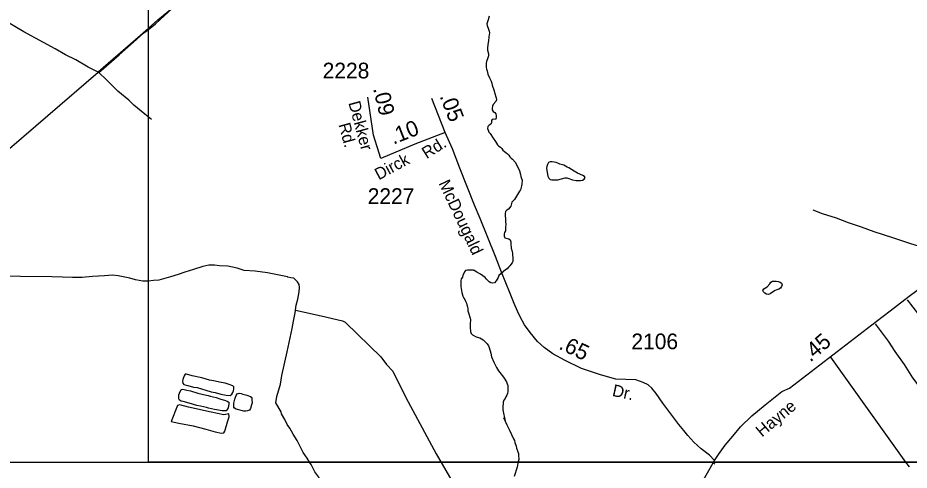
# Model space of a CAD drawing. Extents: x 2290055 to 2389491, y 66597 to 237875.
# Drawn here: x 2320029 to 2327133, y 211575 to 215180 of the extents above; entities that cross this region are included whole.
import ezdxf

# ---------------------------------------------------------------- set-up
doc = ezdxf.new("R2010")
doc.units = 0
for name, color, linetype in [('Exist Hydrographic Creek Single Shore', 7, 'Continuous'), ('Exist Hydrographic Pond Under 1500 Sq Ft', 7, 'Continuous'), ('Exist Road Non-System Type 51', 7, 'Continuous'), ('Exist Road Primary NC Label', 7, 'Continuous'), ('Exist Road Primary NC Service Mileage Hundredths English Label', 7, 'Continuous'), ('Exist Road Primary NC UnDivided 4 Lane Attributed', 7, 'Continuous'), ('Exist Road Secondary Mileage Hundredths English Label', 7, 'Continuous'), ('Exist Road Secondary Type 51 Attributed', 7, 'Continuous'), ('Exist Road Secondary Type 51 Label', 7, 'Continuous'), ('Exist Road Secondary Type 51 Number Label', 7, 'Continuous'), ('Exist Utilities Electrical Transmission Line', 7, 'Continuous'), ('Map Preparation Inset Cut Line', 7, 'Continuous')]:
    doc.layers.add(name, color=color, linetype=linetype)

msp = doc.modelspace()

# ---------------------------------------------------------------- linework, layer by layer
at = {"layer": 'Exist Hydrographic Creek Single Shore'}
for points in [[(2323785, 215194.3), (2323777.5, 215164.2)], [(2323777.5, 215164.2), (2323768.5, 215133.7), (2323769, 215118.2), (2323782, 215089.8), (2323786, 215075.3), (2323788.5, 215059.7), (2323786.5, 215044.3), (2323783.5, 215029.3), (2323780.5, 214998.1), (2323774.7, 214967.8), (2323771.5, 214937.4), (2323772, 214922.4), (2323779.7, 214892.3), (2323780, 214876.9), (2323776, 214862.4), (2323764.7, 214832.8), (2323761.2, 214818), (2323762.5, 214787), (2323764.5, 214772), (2323769.2, 214757.7), (2323775.2, 214731.6), (2323787.5, 214703.4), (2323802.7, 214675.8), (2323807.2, 214660.4), (2323810.7, 214644.7), (2323825, 214599.8), (2323828.2, 214585.2), (2323842.5, 214541.5), (2323845.5, 214526.9), (2323839, 214512.5), (2323818, 214489.4), (2323813.5, 214477.1), (2323811, 214461.3), (2323810.5, 214446), (2323818.2, 214434.4), (2323831.5, 214427.2), (2323840, 214414.6), (2323841.2, 214399.4), (2323841, 214384.1), (2323835.2, 214370.3), (2323820.2, 214371.6), (2323808.7, 214371.1), (2323804, 214362.4), (2323804.5, 214347.1), (2323800, 214332.2), (2323786, 214324.6), (2323774.5, 214313.9), (2323773.2, 214298.8), (2323777, 214284.2), (2323782.5, 214270), (2323792.7, 214259.1), (2323818, 214220.5), (2323836, 214194.8), (2323843.5, 214181.2), (2323853, 214169.1), (2323864, 214158.9)], [(2323864, 214158.9), (2323876.2, 214149.7), (2323887.5, 214139.7), (2323895.7, 214126.8), (2323907.2, 214116.4), (2323919.5, 214107.3), (2323931, 214096.8), (2323941.7, 214085.6), (2323950.2, 214073.1), (2323961, 214061.9), (2323973.2, 214053.2), (2323993.5, 214029.2), (2324023.5, 213975.1), (2324027, 213960.1), (2324036, 213930.5), (2324038.5, 213914.6), (2324044.5, 213900.7), (2324048.2, 213886.7), (2324046, 213855.6), (2324044, 213840.6), (2324036.7, 213810.7), (2324027, 213798.6), (2324020, 213785.4), (2324003, 213759.8), (2323996, 213746.5), (2323987.2, 213733.2), (2323967.5, 213710.2), (2323958.2, 213680.2), (2323940.5, 213655.6), (2323927.5, 213647.4), (2323917, 213635.8), (2323914, 213620.6), (2323917.2, 213560.3), (2323917.7, 213529.9), (2323915.7, 213514.9), (2323915.7, 213484.1), (2323908.7, 213470.6), (2323906, 213455.7), (2323906, 213440.3), (2323911.5, 213427.6), (2323941.5, 213420.1), (2323953.5, 213411.1), (2323958, 213396), (2323960, 213380.8), (2323962, 213345.6), (2323969.2, 213317.2), (2323971.7, 213302.3), (2323974.5, 213256.4), (2323974.5, 213240.9), (2323968.2, 213227.2), (2323958.5, 213215.2), (2323949.7, 213202.8), (2323939, 213192.2), (2323929, 213180.6), (2323917.5, 213171.3)], [(2323917.5, 213171.3), (2323864.2, 213125.6), (2323858, 213111.1), (2323850.7, 213097.5), (2323842.7, 213084.4), (2323829.7, 213067.1), (2323814, 213066.6), (2323798.5, 213068.8), (2323785.2, 213076.4), (2323763.2, 213099.1), (2323754, 213111.3), (2323715.7, 213138.6), (2323687.7, 213153.6), (2323674.5, 213161.6), (2323664.7, 213168.8), (2323664.7, 213165.5), (2323657.7, 213169.1), (2323612.2, 213168.9), (2323597.5, 213165.9), (2323589.2, 213156), (2323576.2, 213128), (2323572.2, 213113.2), (2323563.2, 213100.7), (2323560, 213085.3), (2323560, 213069.5), (2323561.2, 213038.3), (2323564.5, 213007.5), (2323567, 212991.4), (2323576.7, 212961.3), (2323583, 212947.3), (2323591.2, 212934.6), (2323598.2, 212921), (2323604.2, 212907.3), (2323607.7, 212891.8), (2323612.5, 212876.9), (2323615.2, 212861.7), (2323615.7, 212845.7), (2323620, 212830.4), (2323634.7, 212787.5), (2323636.5, 212772.3), (2323633.5, 212741.5), (2323633.7, 212711.3), (2323638.2, 212680.4), (2323642.7, 212665.2), (2323653, 212653.1), (2323681.2, 212639.1), (2323711, 212629.1), (2323724.5, 212622.2), (2323737.7, 212614), (2323749, 212603.7), (2323771, 212581.2), (2323779.5, 212567.5), (2323785, 212553), (2323798.2, 212508.4), (2323805.2, 212479.1), (2323822.2, 212435.7), (2323844.2, 212393.7), (2323852.5, 212379.7), (2323861, 212367.2), (2323871.2, 212355), (2323899.2, 212317.7), (2323924.7, 212278.3), (2323930, 212264), (2323934, 212249.2), (2323935, 212233.6), (2323934.7, 212202), (2323932.7, 212187.1), (2323925.7, 212173.2), (2323920, 212159), (2323912.7, 212145.5), (2323903.7, 212132.9), (2323898.7, 212118.5), (2323894.2, 212073.2), (2323894.2, 212056.3), (2323914, 211966.4)], [(2323900, 211994.7), (2323914, 211966.4), (2323926.2, 211936.4), (2323947.2, 211894.2), (2323980, 211824), (2323987.7, 211810.6), (2323990.5, 211795.6), (2324001, 211765.8), (2324004, 211750.9), (2324008.5, 211736.2), (2324013.5, 211721.8), (2324019.5, 211707.7), (2324020.7, 211691.8), (2324021.5, 211661.1), (2324013.5, 211631.6), (2324008, 211600.2), (2323985, 211526.2)]]:
    msp.add_lwpolyline(points, dxfattribs=at)
at = {"layer": 'Exist Hydrographic Pond Under 1500 Sq Ft'}
for points in [[(2324480.5, 213884.4), (2324513.2, 213884.8), (2324529, 213887.8), (2324543, 213893.9), (2324550.5, 213906.9), (2324546.2, 213914.6), (2324533, 213922.8), (2324490, 213942.6), (2324462.2, 213959), (2324421.7, 213984.9), (2324407.7, 213990.9), (2324394.2, 213999.1), (2324380, 214005.6), (2324349.7, 214014.9), (2324334.5, 214021.4), (2324319.5, 214026.4), (2324287.5, 214033.8), (2324272, 214033.8), (2324257.7, 214026.3), (2324250, 214011.9), (2324245, 213996.8), (2324244, 213981), (2324245.5, 213964.5), (2324254.5, 213918.6), (2324260.5, 213903.7), (2324271.2, 213893.1), (2324284.2, 213889.9), (2324299.5, 213888.9), (2324333.2, 213889.1), (2324391.2, 213904.9), (2324406.2, 213904.5), (2324421.2, 213900.3), (2324450, 213889), (2324480.5, 213884.4)], [(2326011.2, 212975.4), (2325996.2, 212977.3), (2325982.5, 212985.4), (2325971.5, 212996.9), (2325966.2, 213007.2), (2325975, 213020.1), (2326001.5, 213036.4), (2326022, 213060.7), (2326031.5, 213072.8), (2326043.2, 213082.3), (2326074.5, 213081.2), (2326089.5, 213078.3), (2326104, 213073.5), (2326116.5, 213065), (2326120, 213053.5), (2326116.2, 213038.9), (2326106.7, 213026.5), (2326093.5, 213018.9), (2326078.5, 213013.2), (2326064.5, 213006.6), (2326051.5, 212998.6), (2326026.7, 212979.7), (2326011.2, 212975.4)], [(2321722.2, 212171.8), (2321735.5, 212180.1), (2321743, 212193.6), (2321748.2, 212207.8), (2321751.5, 212223), (2321751.7, 212238.4), (2321742.7, 212246.8), (2321713.2, 212258), (2321682.2, 212268.2), (2321650.5, 212273.8), (2321587.7, 212287.5), (2321556.2, 212293), (2321497.2, 212310.1), (2321419.2, 212327.7), (2321374, 212339.9), (2321363.5, 212339.7), (2321354, 212327), (2321344.2, 212297.6), (2321341.7, 212282.2), (2321343.5, 212267.9), (2321352.5, 212259.1), (2321383.2, 212248.9), (2321429.7, 212237.9), (2321457.5, 212233), (2321527.2, 212212.4), (2321571.2, 212200.8), (2321601.5, 212194.3), (2321646.5, 212181.1), (2321661.5, 212177.9), (2321676.2, 212175.5), (2321691.2, 212171.9), (2321722.2, 212171.8)], [(2321658.5, 212048.8), (2321643.2, 212050), (2321628, 212052.5), (2321597, 212058.7), (2321549, 212069.7), (2321533.2, 212074.3), (2321486.2, 212085.9), (2321455.2, 212091.8), (2321395, 212109.6), (2321347.2, 212121.4), (2321332.2, 212126.6), (2321318, 212132), (2321313.2, 212143.9), (2321314, 212175.3), (2321319.2, 212190), (2321331.5, 212218.5), (2321344.5, 212221.5), (2321375.2, 212214.1), (2321405.5, 212208.4), (2321465, 212190), (2321532.5, 212172.9), (2321547.2, 212169.7), (2321562.5, 212164.2), (2321609.5, 212154.4), (2321639.5, 212143.7), (2321684, 212131.7), (2321698.2, 212126.3), (2321711, 212117.5), (2321712.2, 212102.5), (2321706.5, 212072.5), (2321699, 212059), (2321690, 212049.6), (2321658.5, 212048.8)], [(2321831, 212046.1), (2321770.5, 212060.6), (2321756.7, 212068.7), (2321750, 212078.2), (2321750, 212093.8), (2321752.2, 212109.7), (2321760, 212140.3), (2321764.7, 212156), (2321770.2, 212170.8), (2321778.7, 212182.8), (2321792.7, 212188.1), (2321808.2, 212186.6), (2321823.7, 212181.4), (2321854, 212174.2), (2321883, 212163.5), (2321894.2, 212155.6), (2321894.5, 212136.2), (2321898, 212110.8), (2321891.7, 212096.5), (2321883.7, 212066.4), (2321875.2, 212053.5), (2321861, 212048), (2321846, 212046.3), (2321831, 212046.1)], [(2321302.9, 212091.4), (2321252.2, 211962.4), (2321313.5, 211949.7), (2321427.6, 211928.6), (2321526.9, 211901.1), (2321602.9, 211880), (2321653.7, 211871.5), (2321670.6, 211873.6), (2321679, 211886.3), (2321704.4, 211968.8), (2321714.9, 212000.5), (2321710.7, 212023.8)], [(2321710.7, 212023.8), (2321670.6, 212017.4), (2321569.1, 212036.4), (2321389.5, 212076.6), (2321321.9, 212095.7), (2321302.9, 212091.4)]]:
    msp.add_lwpolyline(points, dxfattribs=at)
at = {"layer": 'Exist Road Non-System Type 51'}
for p, q in [((2320674.8, 214745.4), (2320668.5, 214748.4)), ((2327117.3, 212931.9), (2327589, 212321.5)), ((2326506.3, 212476.7), (2327105.2, 211640.5)), ((2325584.4, 211622.4), (2325568.9, 211640.5)), ((2327105.2, 211640.5), (2327132.9, 211601.9))]:
    msp.add_line(p, q, dxfattribs=at)
for points in [[(2321069.7, 215088.5), (2321127.6, 215133.4), (2321195.2, 215196.1), (2321287.6, 215281.7)], [(2320668.5, 214748.4), (2320589.2, 214786), (2320490.8, 214846.1), (2320409.2, 214884.9), (2320327.2, 214933.7), (2320077.8, 215067.8), (2319889.3, 215180.4)], [(2320674.8, 214745.4), (2320837.3, 214885.9), (2320951.4, 214986.4), (2321032.5, 215059.7), (2321069.7, 215088.5)], [(2321095.3, 214370.2), (2321042.3, 214412.3), (2320953.9, 214485.4), (2320915.5, 214523.9), (2320827.1, 214596.9), (2320789.4, 214631.9), (2320735.2, 214685.8), (2320674.8, 214745.4)], [(2327449.8, 213270.5), (2327368.7, 213302.3), (2327257.1, 213343.9), (2327139.4, 213383.2), (2327003.6, 213427.8), (2326855.7, 213476), (2326754.2, 213512), (2326650.8, 213545.9), (2326555.2, 213584.1), (2326441.8, 213619.6), (2326368.7, 213646.7)], [(2322179.2, 213115.2), (2322018.7, 213148.2), (2321920.1, 213162.3), (2321833.9, 213166.8), (2321777.1, 213184.6), (2321704.4, 213201.7), (2321636.3, 213205), (2321596.1, 213209.4), (2321552.1, 213209.7), (2321504.4, 213199.8), (2321429.4, 213174.8), (2321360.3, 213152.1), (2321306.9, 213135.9), (2321245.7, 213115.5), (2321154.6, 213089.9), (2321110.7, 213088.1), (2321069.7, 213082.8)], [(2321069.7, 213082.8), (2321066.9, 213082.4), (2321024.9, 213082.7), (2320968.5, 213092.5), (2320922, 213104.7), (2320829.2, 213123), (2320782.9, 213129.2), (2320721.1, 213124.7), (2320625.3, 213118.9), (2320541.6, 213109.6), (2320465.5, 213110.6), (2320385.4, 213113.4), (2320301.3, 213116.1), (2320051, 213120.2), (2319962.9, 213122.7)], [(2322354.6, 211640.5), (2322335.3, 211672.3), (2322303.5, 211717), (2322284, 211754.3), (2322255.7, 211813.1), (2322223.8, 211861.9), (2322197.9, 211908.9), (2322176.8, 211939.8), (2322157.7, 211978.1), (2322131.3, 212024.3), (2322127.1, 212039.3), (2322085.1, 212112), (2322092.7, 212161.8), (2322123.3, 212261.3), (2322134.8, 212330.1), (2322176.8, 212517.7), (2322215.1, 212705.2), (2322226.6, 212762.6), (2322239.4, 212828.8), (2322249, 212889.2), (2322261.1, 212937.7), (2322270.8, 212996.1), (2322275.5, 213030.3), (2322272.5, 213054.2), (2322257.6, 213077.6), (2322228.5, 213104.5), (2322204.3, 213109.5), (2322182.1, 213114.6), (2322179.2, 213115.2)], [(2322243, 212851.4), (2322448.4, 212804.7), (2322616.6, 212766.4), (2322639.6, 212754.9), (2322739, 212655.4), (2322922.6, 212479.4), (2322968.5, 212418.2), (2323018.2, 212364.6), (2323121.5, 212154.1), (2323362.4, 211706.4), (2323767.3, 211010.4)], [(2327405.8, 211963.3), (2327327.3, 212076.3), (2327248.4, 212199.2), (2327161.9, 212311.8), (2327095.7, 212417.2), (2327021.5, 212522.3), (2326968.3, 212604.2), (2326864.9, 212742.5)], [(2322286.7, 210671.8), (2322295.8, 210752.4), (2322315.6, 210857.2), (2322339.8, 210954.2), (2322363.2, 211069.2), (2322394.5, 211188.5), (2322413.1, 211275.2), (2322436.9, 211382.2), (2322446.9, 211430.6), (2322447.8, 211458.7), (2322444.8, 211484.5), (2322438.7, 211486.3), (2322429.4, 211519.9), (2322397.7, 211562.7), (2322367.4, 211619.5), (2322354.6, 211640.5)]]:
    msp.add_lwpolyline(points, dxfattribs=at)
at = {"layer": 'Exist Road Primary NC UnDivided 4 Lane Attributed'}
for points in [[(2325580.9, 211651.8), (2325614.7, 211700), (2325667.9, 211775.8), (2325727.4, 211846.5), (2325789.8, 211920.2), (2325880, 212007.3), (2325984.5, 212097.4), (2326118.7, 212201.9), (2326178.4, 212230), (2326871.2, 212759.6), (2326981.6, 212846.4), (2327097.6, 212935.8), (2327134.6, 212962), (2327193.4, 213006.8), (2327273.3, 213071.4), (2327400.4, 213181.3)], [(2325276.3, 210421.3), (2325272.2, 210510.7), (2325273.5, 210675.7), (2325287.1, 210821.2), (2325293.9, 210919), (2325312.1, 211021.3), (2325330.3, 211096.3), (2325382.6, 211265.3), (2325434.3, 211384.6), (2325469.2, 211455.1), (2325580.9, 211651.8)]]:
    msp.add_lwpolyline(points, dxfattribs=at)
at = {"layer": 'Exist Road Secondary Type 51 Attributed'}
for points in [[(2322922.5, 214058.2), (2322863.1, 214245.7), (2322818, 214548.9)], [(2323434.7, 214267.2), (2323330.2, 214536.6)], [(2323434.7, 214267.2), (2323192.9, 214172.9), (2322922.5, 214058.2)], [(2325580.9, 211651.8), (2325541.9, 211694.8), (2325476.4, 211745), (2325418, 211799.3), (2325369.8, 211850.6), (2325337.1, 211892.6), (2325296.9, 211940.6), (2325258.2, 211993), (2325170.1, 212109.7), (2325116.8, 212187.1), (2325082, 212229.1), (2325053.3, 212254.7), (2325014.4, 212274.2), (2324954.9, 212294.6), (2324876.1, 212297.7), (2324795.1, 212301.3), (2324674.3, 212335.1), (2324521.6, 212385.8), (2324391.5, 212448.3), (2324293.2, 212501.6), (2324225.6, 212552.8), (2324171.3, 212599.9), (2324111.8, 212672.1), (2324068.8, 212734.6), (2324033, 212797.1), (2324012.5, 212842.2), (2323985.8, 212903.7), (2323954.1, 212983.1), (2323885.4, 213152.6), (2323837.3, 213278.6), (2323714.4, 213580.3), (2323670.3, 213687.9), (2323551.5, 213981.4), (2323493.1, 214136), (2323434.7, 214267.2)]]:
    msp.add_lwpolyline(points, dxfattribs=at)
at = {"layer": 'Exist Utilities Electrical Transmission Line'}
msp.add_line((2318846.1, 213177.7), (2320668.5, 214748.4), dxfattribs=at)
msp.add_lwpolyline([(2320668.5, 214748.4), (2320669.5, 214749.2), (2321006.4, 215042.4), (2321069.7, 215097.6), (2321145.2, 215163.5), (2321287.6, 215281.7)], dxfattribs=at)
at = {"layer": 'Map Preparation Inset Cut Line'}
for points in [[(2321069.7, 230675.8), (2345338.5, 230675.8), (2345338.5, 211640.5), (2321069.7, 211640.5)], [(2380407.7, 211640.5), (2380407.7, 192135.8), (2313126.6, 192135.8), (2313126.6, 211640.5), (2321069.7, 211640.5), (2345338.5, 211640.5)]]:
    msp.add_lwpolyline(points, close=True, dxfattribs=at)

# ---------------------------------------------------------------- texts
at = {"layer": 'Exist Road Primary NC Label'}
msp.add_text('Hayne', height=95, rotation=39.96184, dxfattribs=at).set_placement((2325960.2, 211835))
at = {"layer": 'Exist Road Primary NC Service Mileage Hundredths English Label'}
msp.add_text('.45', height=125, rotation=40.50274, dxfattribs=at).set_placement((2326344.7, 212431.8))
at = {"layer": 'Exist Road Secondary Mileage Hundredths English Label'}
for s, rotation, p in [('.09', 283.37276, (2322860.3, 214616.5)), ('.05', 291.19792, (2323389.6, 214556.3)), ('.10', 21.59832, (2323022.2, 214169.1)), ('.65', 334.34433, (2324334.2, 212545.2))]:
    msp.add_text(s, height=125, rotation=rotation, dxfattribs=at).set_placement(p)
at = {"layer": 'Exist Road Secondary Type 51 Label'}
for s, rotation, p in [('Dekker ', 285.25534, (2322663.2, 214503.3)), ('Rd.', 285.25534, (2322584.1, 214329.9)), ('Rd.', 32.12775, (2323287.3, 214053.1)), ('Dirck ', 28.52563, (2322906.1, 213884.3)), ('McDougald', 295.27919, (2323380.8, 213862.4)), ('Dr.', 347.52855, (2324761.5, 212168.5))]:
    msp.add_text(s, height=95, rotation=rotation, dxfattribs=at).set_placement(p)
at = {"layer": 'Exist Road Secondary Type 51 Number Label'}
for s, p in [('2228', (2322459, 214697.8)), ('2227', (2322818.2, 213697.3)), ('2106', (2324919.6, 212539.2))]:
    msp.add_text(s, height=125, dxfattribs=at).set_placement(p)

doc.saveas('drawing.dxf')
